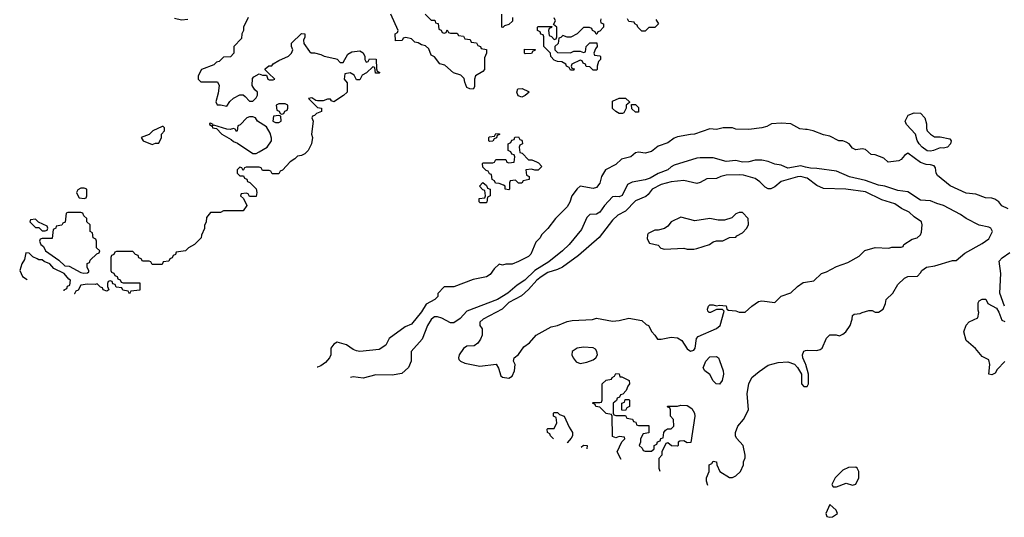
# Model space of a CAD drawing. Header units: inches. Extents: x 2348352 to 2479776, y 460422 to 613655.
# Tile 385 of 590: x 2445152 to 2451226, y 543507 to 546576. Entities that reach past the tile are written whole.
import ezdxf

# ---------------------------------------------------------------- set-up
doc = ezdxf.new("R2010")
doc.units = ezdxf.units.IN
doc.header["$MEASUREMENT"] = 0
doc.layers.add('C4544', color=7, linetype='Continuous')
doc.layers.add('C4554', color=7, linetype='Continuous')

msp = doc.modelspace()

# ---------------------------------------------------------------- linework, layer by layer
at = {"layer": 'C4544', "color": 4}
for points, elevation in [([(2447654, 546610), (2447690, 546574), (2447712.7, 546572.7), (2447718, 546558), (2447732.7, 546552.7), (2447738, 546518), (2447752.7, 546512.7), (2447758, 546498), (2447770, 546494), (2447782, 546498), (2447790, 546514), (2447798, 546498), (2447810, 546494), (2447850, 546494), (2447858, 546478), (2447890, 546474), (2447898, 546458), (2447930, 546454), (2447938, 546438), (2447970, 546434), (2447978, 546418), (2447994, 546410), (2447998, 546398), (2448032.7, 546392.7), (2448032, 546370), (2448019.6, 546340.4), (2448019.1, 546270), (2448010, 546257.2), (2447964.7, 546230), (2447957.3, 546210), (2447957.3, 546162.7), (2447950, 546148), (2447928.9, 546148.9), (2447910, 546158), (2447897.2, 546190), (2447893.6, 546213.6), (2447874, 546234), (2447829.1, 546249.1), (2447775.5, 546295.5), (2447744, 546304), (2447710, 546348), (2447690, 546358), (2447676.5, 546396.5), (2447656, 546416), (2447630, 546421.2), (2447610, 546434), (2447590, 546438), (2447570, 546459), (2447534, 546466), (2447518, 546462), (2447511.6, 546448.4), (2447470, 546446), (2447468, 546490), (2447482, 546498), (2447486, 546510), (2447442, 546610)], 44), ([(2448192, 546590), (2448192.7, 546567.3), (2448170, 546546), (2448142, 546538), (2448131.6, 546528.4), (2448126, 546530), (2448126, 546610)], 44), ([(2446562, 546590), (2446532, 546530), (2446532, 546510), (2446522, 546490), (2446519.6, 546460.4), (2446474, 546410), (2446474, 546370), (2446452.7, 546347.3), (2446410, 546346), (2446382, 546318), (2446366.4, 546313.6), (2446350, 546298), (2446274, 546270), (2446254, 546230), (2446254, 546210), (2446270, 546194), (2446372.7, 546192.7), (2446382, 546170), (2446377.3, 546122.7), (2446361, 546070), (2446370, 546052), (2446390, 546052), (2446430, 546042), (2446448.9, 546071.1), (2446470, 546092), (2446510, 546112), (2446530, 546112), (2446543.6, 546103.6), (2446570, 546074), (2446590, 546074), (2446610, 546094), (2446618, 546110), (2446618, 546130), (2446603.1, 546143.1), (2446586, 546170), (2446587.3, 546212.7), (2446596.4, 546223.6), (2446630, 546242), (2446650, 546234), (2446674, 546234), (2446682, 546210), (2446690, 546204.7), (2446715.3, 546204.7), (2446726, 546210), (2446686, 546246), (2446667.3, 546267.3), (2446667.3, 546272.7), (2446688.4, 546291.6), (2446707.3, 546292.7), (2446716.4, 546303.6), (2446750, 546324.7), (2446810, 546352), (2446828, 546370), (2446838, 546390), (2446828, 546410), (2446828.4, 546431.6), (2446890, 546492), (2446912, 546490), (2446911.6, 546468.4), (2446902, 546450), (2446904.7, 546430), (2446939.6, 546379.6), (2446950, 546372), (2446970, 546371.3), (2447010, 546361), (2447030, 546351), (2447096.9, 546336.9), (2447110, 546332), (2447130, 546312), (2447147.3, 546312.7), (2447176.4, 546363.6), (2447201.2, 546378.8), (2447250, 546384.7), (2447271.3, 546371.3), (2447282, 546350), (2447282, 546330), (2447290, 546314), (2447302, 546318), (2447310, 546334), (2447352, 546332), (2447352.7, 546272.7), (2447358, 546258), (2447374, 546250), (2447370, 546246), (2447347.3, 546247.3), (2447342, 546282), (2447330, 546286), (2447291.1, 546248.9), (2447265.4, 546234.6), (2447250, 546206), (2447230, 546206), (2447214.6, 546234.6), (2447190, 546248), (2447158, 546242), (2447154, 546210), (2447172.7, 546187.3), (2447172, 546130), (2447150, 546108.7), (2447090, 546068.7), (2447076.4, 546076.4), (2447070, 546086), (2447050, 546086), (2447023.6, 546076.4), (2446990, 546075.3), (2446978, 546078), (2446954.6, 546094.6), (2446934, 546090), (2446990, 546034), (2447014, 546030), (2447014, 546010), (2446982, 545998), (2446970, 545986), (2446958, 545982), (2446954, 545970), (2446962, 545950), (2446951.3, 545870), (2446958, 545850), (2446952, 545810), (2446931.1, 545768.9), (2446911, 545749), (2446890, 545738), (2446866.4, 545733.6), (2446850, 545718), (2446819.6, 545700.4), (2446772.7, 545647.3), (2446758, 545642), (2446750, 545626), (2446710, 545626), (2446702, 545642), (2446690, 545646), (2446650, 545646), (2446642, 545662), (2446630, 545666), (2446550, 545666), (2446538, 545662), (2446530, 545646), (2446522, 545662), (2446510, 545666), (2446494, 545650), (2446494, 545630), (2446510, 545614), (2446532.7, 545612.7), (2446538, 545598), (2446552.7, 545592.7), (2446558, 545578), (2446572.7, 545572.7), (2446610, 545534), (2446614, 545510), (2446610, 545486), (2446570, 545486), (2446562, 545502), (2446550, 545506), (2446518, 545502), (2446514, 545490), (2446532.7, 545472.7), (2446554, 545430), (2446530, 545398), (2446410, 545398), (2446390, 545388), (2446330, 545386), (2446303.6, 545356.4), (2446302, 545330), (2446292.7, 545307.3), (2446291.6, 545288.4), (2446272.7, 545247.3), (2446272, 545230), (2446231.1, 545188.9), (2446194, 545170), (2446174, 545150), (2446118, 545142), (2446112.7, 545127.3), (2446098, 545122), (2446092.7, 545107.3), (2446078, 545102), (2446072.7, 545087.3), (2446038, 545082), (2446030, 545066), (2445970, 545066), (2445962, 545082), (2445950, 545086), (2445910, 545086), (2445902, 545102), (2445887.3, 545107.3), (2445882, 545122), (2445867.3, 545127.3), (2445850, 545146), (2445750, 545146), (2445738, 545142), (2445732.7, 545127.3), (2445718, 545122), (2445714, 545110), (2445714, 545030), (2445718, 545018), (2445732.7, 545012.7), (2445738, 544998), (2445752.7, 544992.7), (2445758, 544978), (2445772.7, 544972.7), (2445778, 544958), (2445790, 544954), (2445892.7, 544952.7), (2445892.7, 544907.3), (2445838, 544902), (2445830, 544886), (2445822, 544902), (2445787.3, 544907.3), (2445782, 544922), (2445747.3, 544927.3), (2445742, 544942), (2445727.3, 544947.3), (2445722, 544962), (2445710, 544966), (2445698, 544962), (2445694, 544950), (2445694, 544930), (2445702, 544910), (2445690, 544902), (2445666, 544910), (2445662, 544922), (2445650, 544926), (2445630, 544946), (2445618, 544942), (2445570, 544944), (2445530, 544938), (2445512, 544908), (2445498, 544902), (2445490, 544886), (2445488.1, 544886)], 44), ([(2446106, 546586), (2446150, 546574.8), (2446190, 546578.8)], 44), ([(2448738, 546582), (2448734, 546570), (2448738, 546558), (2448754, 546550), (2448754, 546530), (2448730, 546506), (2448718, 546502), (2448712.7, 546487.3), (2448707.3, 546487.3), (2448702, 546502), (2448686, 546510), (2448682, 546522), (2448667.3, 546527.3), (2448630, 546528), (2448591.3, 546488.7), (2448551.6, 546468.4), (2448530, 546468), (2448502, 546478), (2448490, 546466), (2448478, 546462), (2448474, 546430), (2448454, 546410), (2448454, 546390), (2448470, 546374), (2448550, 546372), (2448570, 546382), (2448610, 546382), (2448630, 546374), (2448642, 546378), (2448646, 546410), (2448670, 546434), (2448712.7, 546432.7), (2448714, 546410), (2448703.6, 546396.4), (2448694, 546370), (2448698, 546358), (2448730, 546354), (2448734, 546350), (2448734, 546330), (2448722, 546318), (2448714, 546290), (2448714, 546270), (2448710, 546266), (2448690, 546266), (2448670, 546286), (2448647.3, 546287.3), (2448642, 546302), (2448627.3, 546307.3), (2448622, 546322), (2448610, 546326), (2448558, 546302), (2448554, 546290), (2448558, 546278), (2448572.7, 546272.7), (2448570, 546266), (2448550, 546266), (2448542, 546282), (2448526, 546290), (2448522, 546302), (2448496.4, 546316.4), (2448470, 546318), (2448450, 546326), (2448428.4, 546348.4), (2448426, 546370), (2448386, 546410), (2448386, 546470), (2448382, 546482), (2448367.3, 546487.3), (2448362, 546502), (2448346, 546510), (2448346, 546530), (2448350, 546534), (2448434, 546534), (2448432.7, 546527.3), (2448418, 546522), (2448414, 546510), (2448418, 546478), (2448432.7, 546472.7), (2448450, 546454), (2448462, 546458), (2448466, 546470), (2448466, 546530), (2448446, 546546), (2448458, 546570), (2448448.7, 546588.7)], 44), ([(2449076.9, 546576.9), (2449092, 546550), (2449071.1, 546528.9), (2449032.7, 546527.3), (2449010, 546506), (2448990, 546506), (2448966, 546530), (2448962, 546542), (2448946, 546550), (2448942, 546562), (2448910, 546566), (2448902, 546582)], 44), ([(2450000, 545900), (2449963.7, 545903.7), (2449910, 545933.2), (2449850, 545939), (2449790, 545934), (2449762, 545918), (2449730, 545909), (2449650, 545899), (2449570, 545902), (2449550, 545908.7), (2449491.6, 545908.4), (2449450, 545899), (2449410, 545904), (2449314, 545870), (2449290, 545869.2), (2449210, 545853.2), (2449190, 545845.2), (2449150, 545817.2), (2449090, 545797.2), (2449050, 545764), (2449010, 545754), (2448970, 545759), (2448950, 545755.3), (2448922, 545730), (2448864, 545716), (2448830, 545684), (2448766, 545650), (2448741, 545610), (2448730, 545568.7), (2448710, 545541.2), (2448690, 545536), (2448610, 545549.2), (2448590, 545533.2), (2448557.3, 545490), (2448546, 545450), (2448530, 545422), (2448458, 545350), (2448410.7, 545289.3), (2448372, 545250), (2448362, 545230), (2448336, 545204), (2448304.7, 545130), (2448290, 545115.3), (2448230, 545084), (2448190, 545068.7), (2448150, 545068.7), (2448130, 545062), (2448110, 545068), (2448079.8, 545040.2), (2448054.4, 545005.6), (2448030.8, 544989.2), (2447950, 544974), (2447831.1, 544928.9), (2447770, 544928), (2447732, 544888), (2447730.9, 544869.1), (2447712, 544850), (2447658.8, 544821.2), (2447630, 544775.3), (2447570, 544699), (2447530, 544682), (2447432, 544610), (2447410, 544568), (2447370, 544542), (2447250, 544529.4), (2447230, 544532.7), (2447210, 544541.2), (2447168, 544570), (2447110, 544588), (2447090, 544575.3), (2447071.3, 544550), (2447071, 544510), (2447062.8, 544490), (2447038.4, 544461.6), (2447010, 544441.2), (2446990, 544432.7), (2446986.2, 544432.4)], 48), ([(2450000, 545667.6), (2449970, 545674.5), (2449890, 545661.2), (2449850, 545679), (2449810, 545685.2), (2449770, 545701.2), (2449730, 545709), (2449690, 545709), (2449650, 545699.3), (2449610, 545697.2), (2449570, 545708.7), (2449510, 545701.2), (2449430, 545725.2), (2449350, 545725.2), (2449330, 545721.2), (2449190, 545679), (2449170, 545669), (2449150, 545649.3), (2449090, 545627), (2449041.7, 545598.3), (2449010, 545587.6), (2448930, 545573.2), (2448901.1, 545558.9), (2448867.9, 545492.1), (2448850, 545482.7), (2448830, 545486.6), (2448810, 545482.7), (2448760.5, 545430), (2448730, 545389.2), (2448710, 545377.2), (2448670, 545374), (2448650, 545355.3), (2448617.3, 545282.7), (2448540.7, 545190), (2448500.7, 545150), (2448416.7, 545083.3), (2448330, 545029.7), (2448268, 544970), (2448221.3, 544938.7), (2448163, 544890), (2448098.8, 544850), (2447910, 544778), (2447870, 544734), (2447830, 544706.6), (2447810, 544706.6), (2447755.6, 544735.6), (2447730, 544744.2), (2447710, 544742.9), (2447702.5, 544737.5), (2447690, 544726), (2447668, 544690), (2447634, 544606), (2447566.8, 544530), (2447566, 544470), (2447551, 544430), (2447510, 544394), (2447450, 544382.7), (2447350, 544385.2), (2447270, 544365.2), (2447210, 544373.2), (2447192.9, 544369.8)], 52), ([(2450000, 545601.4), (2449970, 545609.6), (2449950, 545608), (2449850, 545577.6), (2449810, 545545.2), (2449786.4, 545533.6), (2449770, 545533.2), (2449750, 545542.7), (2449717, 545577), (2449690, 545596.9), (2449616.8, 545616.8), (2449590, 545619.8), (2449510, 545617.4), (2449478, 545610), (2449450, 545596), (2449390, 545594.5), (2449350, 545572.3), (2449330, 545566.6), (2449250, 545583.5), (2449170, 545576.9), (2449110, 545558.9), (2449054, 545530), (2449030, 545497.2), (2449015.3, 545484.7), (2448950, 545458.4), (2448890, 545396.2), (2448841, 545370), (2448810, 545339), (2448727.5, 545232.5), (2448599.2, 545120.8), (2448500.7, 545050), (2448470, 545035.1), (2448410, 545016.3), (2448368, 544990), (2448341.6, 544970), (2448290, 544911.8), (2448247.1, 544872.9), (2448170, 544831.5), (2448128.8, 544791.2), (2448012, 544730), (2447991.3, 544710), (2447991.3, 544690), (2448004.7, 544670), (2448004.7, 544630), (2447994.4, 544605.6), (2447978, 544582), (2447955.3, 544564.7), (2447910, 544562), (2447890, 544549), (2447862.8, 544510), (2447858, 544490), (2447861, 544481), (2447872, 544470), (2447898, 544458), (2447990, 544438.8), (2448090.7, 544450.7), (2448106.4, 544426.4), (2448120.5, 544380.5), (2448130, 544371), (2448170, 544366), (2448190, 544378), (2448205.2, 544410), (2448208.4, 544448.4), (2448198, 544470), (2448202, 544490), (2448230, 544511.3), (2448261.5, 544558.5), (2448296.5, 544583.5), (2448338, 544630), (2448430, 544681), (2448470, 544690.8), (2448530, 544714.8), (2448560.2, 544719.8), (2448686.4, 544726.4), (2448710, 544734.8), (2448810, 544717.3), (2448850, 544720.7), (2448910, 544734.8), (2448990, 544721), (2449016.9, 544696.9), (2449032, 544690), (2449052, 544650), (2449071.1, 544631.1), (2449086, 544606), (2449110, 544606), (2449170, 544618.8), (2449210, 544614), (2449236.7, 544596.7), (2449270, 544546.8), (2449290, 544530.8), (2449310, 544538.8), (2449318, 544550), (2449326.6, 544610), (2449337.5, 544622.5), (2449450, 544670.8), (2449473.2, 544690), (2449498, 544778), (2449488, 544788), (2449450, 544788.7), (2449414, 544770), (2449406, 544770), (2449398, 544778), (2449395.3, 544790), (2449402, 544810), (2449410, 544818), (2449430, 544818), (2449450, 544811.3), (2449470, 544816), (2449510, 544812), (2449514, 544790), (2449524.7, 544784.7), (2449570, 544781), (2449590, 544771.3), (2449628.4, 544771.6), (2449668, 544810), (2449710, 544838.8), (2449730, 544842.8), (2449810, 544831), (2449849.5, 544870.5), (2449910, 544891), (2449950, 544931.3), (2449984.7, 544955.3), (2450000, 544957.5)], 56), ([(2445426, 544904.8), (2445426, 544910), (2445442, 544918), (2445447.3, 544932.7), (2445462, 544938), (2445466, 544970), (2445455.3, 544975.3), (2445426, 545010), (2445362, 545042), (2445338, 545070), (2445304, 545084), (2445290, 545095.3), (2445270, 545095.3), (2445260.2, 545100.2), (2445234, 545114), (2445210, 545135.3), (2445190, 545138), (2445182, 545098), (2445166, 545070), (2445152, 545030), (2445170, 544992), (2445197.8, 544973.9)], 44), ([(2450000, 544454.4), (2449984, 544490), (2449982, 544510), (2449990, 544532), (2450000, 544535)], 52), ([(2449398.1, 543702), (2449388.7, 543730), (2449388, 543750), (2449406, 543790), (2449406, 543830), (2449422, 543838), (2449430, 543854), (2449451.3, 543850), (2449452, 543830), (2449472, 543790), (2449530, 543752), (2449550, 543752), (2449570, 543762), (2449598, 543790), (2449618, 543830), (2449618, 543850), (2449627.3, 543872.7), (2449628, 543890), (2449615.3, 543950), (2449574.6, 543994.6), (2449568, 544010), (2449568, 544030), (2449582, 544070), (2449618, 544110), (2449648, 544170), (2449639, 544270), (2449649, 544330), (2449668.7, 544370), (2449712.9, 544407.1), (2449770, 544444.7), (2449830, 544461), (2449890, 544466), (2449930.9, 544450.9), (2449951.1, 544431.1), (2449974, 544390), (2449974, 544330), (2449990, 544314), (2450000, 544314)], 52), ([(2448862.6, 543864.1), (2448838, 543910), (2448867.3, 543972.7), (2448886, 543990), (2448882, 544002), (2448850, 544006), (2448830, 543998), (2448810, 544006), (2448806, 544130), (2448802, 544142), (2448770, 544148), (2448730, 544186), (2448706, 544190), (2448702, 544202), (2448686, 544210), (2448690, 544214), (2448730, 544214), (2448742, 544218), (2448746, 544230), (2448746, 544330), (2448770, 544352), (2448802, 544358), (2448806, 544370), (2448822, 544378), (2448830, 544394), (2448850, 544392), (2448854, 544374), (2448866, 544374), (2448912, 544350), (2448914, 544330), (2448903.6, 544316.4), (2448894, 544290), (2448872.7, 544267.3), (2448858, 544262), (2448852.7, 544247.3), (2448838, 544242), (2448832.7, 544227.3), (2448814, 544210), (2448814, 544150), (2448818, 544138), (2448830, 544134), (2448890, 544134), (2448898, 544118), (2448932.7, 544112.7), (2448938, 544098), (2448952.7, 544092.7), (2448958, 544078), (2448970, 544074), (2449032.7, 544072.7), (2449032.7, 544027.3), (2448998, 544022), (2448982, 543990), (2448982, 543970), (2448974, 543950), (2448992.7, 543932.7), (2448998, 543918), (2449010, 543914), (2449050, 543914), (2449066, 543930), (2449066, 543950), (2449082, 543958), (2449087.3, 543972.7), (2449102, 543978), (2449107.3, 543992.7), (2449122, 543998), (2449126, 544030), (2449136.4, 544043.6), (2449148.4, 544051.6), (2449170, 544052), (2449188, 544070), (2449186, 544110), (2449166, 544130), (2449166, 544170), (2449162, 544182), (2449150, 544186), (2449147.3, 544192.7), (2449210, 544192), (2449230, 544198), (2449270, 544196), (2449298.5, 544178.5), (2449314, 544150), (2449317.3, 544130), (2449292.7, 543967.3), (2449270, 543966), (2449250, 543978), (2449223.6, 543976.4), (2449214, 543970), (2449214, 543950), (2449210, 543946), (2449172.7, 543947.3), (2449150, 543966), (2449138, 543962), (2449114, 543910), (2449114, 543890), (2449094, 543870), (2449094, 543810), (2449101.2, 543791.9)], 52), ([(2448444, 543990.9), (2448426, 544010), (2448422, 544022), (2448408, 544030), (2448406, 544050), (2448410, 544054), (2448450, 544054), (2448466, 544090), (2448462, 544122), (2448446, 544130), (2448446, 544150), (2448450, 544154), (2448470, 544154), (2448482, 544142), (2448511.1, 544131.1), (2448542, 544062), (2448562, 544030), (2448562, 544010), (2448554, 543994), (2448530, 543966), (2448528.4, 543965.4)], 52), ([(2448616.7, 543938.6), (2448630, 543951.3), (2448652, 543950), (2448651.3, 543930), (2448650.5, 543928.4)], 52)]:
    msp.add_lwpolyline(points, dxfattribs=dict(at, elevation=elevation))
for points, elevation in [([(2448270, 546366), (2448266, 546370), (2448266, 546394), (2448332.7, 546392.7), (2448330, 546386), (2448318, 546382), (2448310, 546368)], 44), ([(2448250, 546098), (2448227.3, 546107.3), (2448218, 546130), (2448226, 546150), (2448251.1, 546151.1), (2448290, 546134), (2448294, 546130), (2448270, 546108.7)], 44), ([(2446790, 546058), (2446750, 546058), (2446734, 546050), (2446738, 546018), (2446752.7, 546012.7), (2446758, 545998), (2446770, 545994), (2446782, 545998), (2446787.3, 546012.7), (2446802, 546018), (2446806, 546030), (2446806, 546050)], 44), ([(2448850, 545998), (2448829.1, 546009.1), (2448809.1, 546029.1), (2448810, 546074), (2448850, 546092), (2448890, 546092), (2448914, 546070), (2448914, 546066), (2448894, 546050), (2448894, 546030), (2448878, 546002), (2448870, 545998)], 44), ([(2448950, 546006), (2448927.3, 546027.3), (2448926, 546054), (2448950, 546054), (2448970, 546034), (2448970, 546006)], 44), ([(2446590, 545978), (2446570, 545978), (2446554, 545970), (2446512.7, 545927.3), (2446498, 545922), (2446494, 545890), (2446490, 545886), (2446482, 545902), (2446470, 545906), (2446450, 545898), (2446430, 545902), (2446350, 545926), (2446342, 545922), (2446346, 545930), (2446330, 545938), (2446323.6, 545936.4), (2446322, 545930), (2446339.6, 545919.6), (2446342, 545910), (2446365.4, 545905.4), (2446398, 545870), (2446457.3, 545837.3), (2446470, 545826), (2446495.3, 545815.3), (2446590, 545751), (2446610, 545751), (2446630, 545761), (2446679, 545790), (2446705.2, 545830), (2446704.7, 545844.7), (2446696.5, 545876.5), (2446674.6, 545914.6), (2446618, 545950), (2446606, 545970)], 44), ([(2446750, 545986), (2446718, 545982), (2446714, 545950), (2446730, 545942), (2446750, 545942), (2446766, 545950), (2446762, 545982)], 44), ([(2446038, 545918), (2446030, 545918), (2445974, 545890), (2445951.6, 545868.4), (2445902, 545850), (2445914, 545830), (2445970, 545806), (2445990, 545814), (2446010, 545814), (2446026, 545850), (2446026, 545870), (2446046, 545890), (2446046, 545910)], 44), ([(2448050, 545826), (2448046, 545830), (2448046, 545850), (2448050, 545854), (2448082, 545858), (2448090, 545874), (2448112.7, 545872.7), (2448112.7, 545867.3), (2448098, 545862), (2448092.7, 545847.3), (2448078, 545842), (2448070, 545828)], 44), ([(2448330, 545648), (2448310, 545655.3), (2448274, 545650), (2448278, 545618), (2448294, 545610), (2448294, 545590), (2448258, 545582), (2448250, 545568), (2448228.4, 545568.4), (2448210, 545586), (2448178, 545582), (2448174, 545570), (2448174, 545530), (2448170, 545526), (2448146, 545530), (2448146, 545550), (2448136.4, 545556.4), (2448110, 545566), (2448087.3, 545567.3), (2448082, 545582), (2448066, 545590), (2448062, 545622), (2448050, 545626), (2448042, 545642), (2448030, 545646), (2448010, 545666), (2448006, 545690), (2448010, 545694), (2448070, 545694), (2448082, 545698), (2448090, 545714), (2448150, 545714), (2448158, 545698), (2448170, 545694), (2448202, 545698), (2448206, 545730), (2448202, 545742), (2448187.3, 545747.3), (2448182, 545762), (2448166, 545770), (2448166, 545810), (2448182, 545818), (2448187.3, 545832.7), (2448202, 545838), (2448207.3, 545852.7), (2448230, 545854), (2448238, 545838), (2448250, 545834), (2448252.7, 545827.3), (2448254, 545810), (2448238, 545802), (2448234, 545790), (2448238, 545758), (2448252.7, 545752.7), (2448290, 545712), (2448311.6, 545711.6), (2448339.6, 545699.6), (2448352.7, 545692.7), (2448374, 545670), (2448350, 545648)], 44), ([(2448030, 545446), (2447992.7, 545447.3), (2447987.3, 545452.7), (2447987.3, 545472.7), (2448022, 545478), (2448026, 545490), (2448022, 545522), (2448010, 545526), (2447988, 545550), (2448010, 545572), (2448032.7, 545552.7), (2448038, 545538), (2448054, 545530), (2448054, 545490), (2448038, 545482), (2448034, 545450)], 44), ([(2445550, 545538), (2445530, 545538), (2445510, 545526), (2445502, 545510), (2445503.6, 545503.6), (2445518, 545478), (2445550, 545474), (2445562, 545478), (2445566, 545490), (2445566, 545530)], 44), ([(2445530, 545386), (2445450, 545386), (2445438, 545382), (2445432.7, 545327.3), (2445418, 545322), (2445411.6, 545308.4), (2445378, 545302), (2445374, 545290), (2445358, 545282), (2445352.7, 545227.3), (2445290, 545226), (2445278, 545222), (2445274, 545210), (2445282, 545190), (2445298, 545178), (2445311.3, 545150), (2445394, 545094), (2445430, 545058), (2445456.8, 545056.8), (2445530, 545016), (2445548, 545012), (2445570, 545014), (2445578, 545022), (2445578, 545030), (2445568.4, 545048.4), (2445567.3, 545072.7), (2445582, 545078), (2445587.3, 545092.7), (2445627.3, 545132.7), (2445642, 545138), (2445646, 545150), (2445626, 545170), (2445626, 545210), (2445622, 545222), (2445606, 545230), (2445602, 545262), (2445586, 545270), (2445586, 545310), (2445566, 545330), (2445566, 545350), (2445547.3, 545367.3), (2445542, 545382)], 44), ([(2449590, 545388), (2449570, 545378), (2449544.9, 545355.1), (2449499.8, 545340.2), (2449460.2, 545340.2), (2449410, 545349), (2449316.5, 545336.5), (2449230, 545358), (2449171.1, 545328.9), (2449150, 545302), (2449130, 545288), (2449090, 545278), (2449070, 545278), (2449030, 545258), (2449024.7, 545250), (2449023.6, 545223.6), (2449038, 545198), (2449090, 545184.7), (2449107.7, 545167.7), (2449130, 545161), (2449250, 545166), (2449270, 545161), (2449310, 545160.7), (2449330, 545164.9), (2449408, 545190), (2449430, 545206), (2449450, 545211.3), (2449490, 545211.3), (2449530, 545232), (2449570, 545234), (2449576.4, 545243.6), (2449610, 545262), (2449638, 545290), (2449647.3, 545312.7), (2449646, 545350), (2449610, 545386)], 64), ([(2445250, 545346), (2445218, 545342), (2445214, 545330), (2445250, 545294), (2445270, 545294), (2445290, 545274), (2445310, 545274), (2445322, 545278), (2445326, 545290), (2445322, 545302), (2445267.3, 545327.3)], 44), ([(2448630, 544556), (2448590, 544549.2), (2448561, 544530), (2448559.1, 544510), (2448565.5, 544490), (2448585.8, 544465.8), (2448610, 544455.5), (2448650, 544463), (2448690, 544479.1), (2448705.2, 544490), (2448716, 544510), (2448712.7, 544530), (2448703.7, 544543.7), (2448690, 544553.2)], 56), ([(2449470, 544328.7), (2449448, 544330), (2449430, 544348), (2449408.4, 544388.4), (2449378, 544410), (2449368.9, 544428.9), (2449384, 544470), (2449410, 544496), (2449450, 544498), (2449462, 544490), (2449470, 544474), (2449492, 544410), (2449494, 544390), (2449484.7, 544350)], 52), ([(2448890, 544166), (2448867.3, 544167.3), (2448866, 544210), (2448882, 544218), (2448887.3, 544232.7), (2448910, 544234), (2448914, 544230), (2448914, 544190), (2448898, 544182)], 52)]:
    msp.add_lwpolyline(points, close=True, dxfattribs=dict(at, elevation=elevation))
at = {"layer": 'C4554', "color": 4}
for points, elevation in [([(2450850, 545783.6), (2450830, 545785.1), (2450790, 545769.7), (2450770, 545765.4), (2450750, 545768.4), (2450719.6, 545790), (2450700.7, 545810), (2450689.2, 545830.8), (2450679, 545870), (2450622, 545930), (2450615.3, 545950), (2450633.2, 545986.8), (2450670, 546002.8), (2450710, 545998.8), (2450734.8, 545970), (2450745.4, 545934.6), (2450745.4, 545905.4), (2450751.1, 545891.1), (2450771.3, 545870), (2450794.8, 545854.8), (2450830, 545853.4), (2450890, 545841), (2450898.8, 545830), (2450894, 545810), (2450876, 545790)], 44), ([(2450310, 543815.3), (2450265.4, 543814.6), (2450230, 543798), (2450182, 543750), (2450162, 543710), (2450170, 543694), (2450190, 543694), (2450250, 543718), (2450290, 543704.7), (2450310, 543712), (2450328.7, 543750), (2450328, 543790), (2450318, 543810)], 52), ([(2450150, 543586), (2450124.7, 543530), (2450131.6, 543511.6), (2450150, 543506.8), (2450166, 543510), (2450198, 543530), (2450188, 543550)], 52)]:
    msp.add_lwpolyline(points, close=True, dxfattribs=dict(at, elevation=elevation))
for points, elevation in [([(2451250, 545408.7), (2451210, 545428.7), (2451193.2, 545453.2), (2451168, 545470), (2451150, 545476), (2451110, 545478), (2451050, 545499.3), (2450990, 545506), (2450892.5, 545552.5), (2450814.8, 545614.8), (2450805.2, 545630), (2450802, 545662), (2450794, 545674), (2450770, 545682), (2450743.1, 545683.1), (2450710, 545695.3), (2450630, 545753.2), (2450610, 545739), (2450590, 545714), (2450574.4, 545705.6), (2450510, 545698), (2450483.1, 545723.1), (2450430, 545742), (2450404, 545744), (2450370, 545775.3), (2450350, 545779), (2450310, 545774), (2450290, 545784), (2450268.7, 545810), (2450250, 545821.2), (2450230, 545828.7), (2450206, 545830), (2450150, 545858), (2450110, 545865.2), (2450046, 545890), (2450010, 545899), (2450000, 545900)], 48), ([(2450000, 544535), (2450010, 544538), (2450070, 544534.8), (2450090, 544541), (2450102, 544550), (2450130, 544612), (2450150, 544632), (2450188.4, 544631.6), (2450210, 544626), (2450230, 544636), (2450248.7, 544650), (2450275.3, 544690), (2450288.4, 544728.4), (2450288.9, 544751.1), (2450300.4, 544759.6), (2450336.4, 544763.6), (2450348.9, 544771.1), (2450390, 544782), (2450410, 544782), (2450430, 544772), (2450450, 544771.3), (2450478, 544790), (2450494, 544826), (2450498, 544850), (2450538, 544890), (2450570, 544942), (2450610, 544982), (2450630, 544992), (2450690, 544994), (2450710, 545014), (2450718, 545030), (2450746, 545050), (2450798, 545058), (2450906, 545090), (2450930, 545091), (2450983.2, 545136.8), (2451090, 545196), (2451130, 545224.7), (2451154, 545270), (2451142, 545290), (2451130, 545297.2), (2451070, 545309.2), (2450990, 545349.3), (2450955.1, 545375.1), (2450851.2, 545431.2), (2450810, 545441.6), (2450770, 545459.5), (2450710, 545463.7), (2450630, 545514), (2450570, 545523.7), (2450490, 545549.5), (2450450, 545555.6), (2450370, 545583.6), (2450270, 545606.6), (2450190, 545642), (2450070, 545659.3), (2450030, 545660.7), (2450000, 545667.6)], 52), ([(2450000, 544957.5), (2450050, 544964.7), (2450098, 545010), (2450130, 545021), (2450190, 545054), (2450261.2, 545078.8), (2450330, 545118), (2450366.6, 545153.4), (2450430, 545170.7), (2450514, 545166), (2450532.7, 545172.7), (2450590, 545174), (2450602, 545178), (2450606, 545190), (2450658, 545222), (2450688.9, 545231.1), (2450708, 545250), (2450714.6, 545265.4), (2450719, 545310), (2450715.3, 545330), (2450670, 545361.2), (2450639, 545390), (2450591.7, 545411.7), (2450550, 545440.9), (2450470, 545465.6), (2450370, 545513.6), (2450248.5, 545531.5), (2450110, 545535.1), (2450070, 545553.3), (2450010, 545598.7), (2450000, 545601.4)], 56), ([(2451228, 544810), (2451198, 544890), (2451204.5, 545010), (2451194, 545086), (2451212.3, 545107.7), (2451259.3, 545140.7)], 48), ([(2451230, 544468.7), (2451182.4, 544417.6), (2451170, 544395.3), (2451150, 544385.2), (2451130, 544389), (2451136, 544450), (2451130, 544478), (2451090, 544498), (2451049, 544549), (2450990, 544598), (2450975.3, 544650), (2450990, 544692), (2451010, 544712), (2451062, 544738), (2451068, 544770), (2451064, 544784), (2451064, 544830), (2451070, 544842), (2451090, 544852), (2451111.6, 544851.6), (2451125.4, 544825.4), (2451176.9, 544796.9), (2451191.6, 544771.6), (2451210, 544722), (2451230, 544714)], 48), ([(2450000, 544314), (2450010, 544314), (2450018, 544330), (2450018, 544390), (2450002, 544450), (2450000, 544454.4)], 52)]:
    msp.add_lwpolyline(points, dxfattribs=dict(at, elevation=elevation))

doc.saveas('drawing.dxf')
